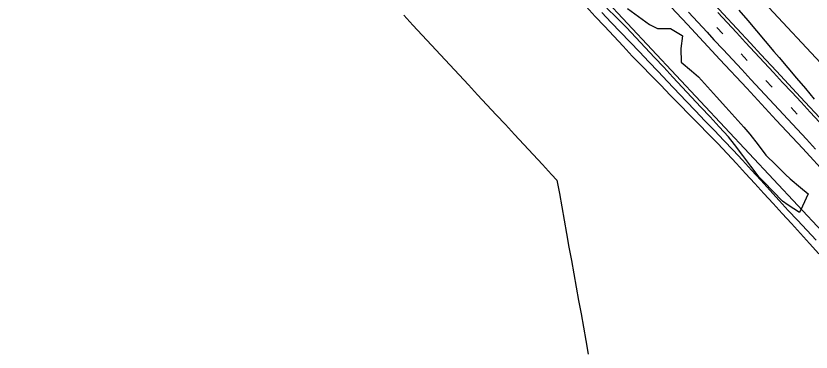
# Model space of a CAD drawing. Extents: x 2132221 to 2141942, y 535736 to 547298.
# Drawn here: x 2134476 to 2135355, y 543526 to 543897 of the extents above; entities that cross this region are included whole.
import ezdxf

# ---------------------------------------------------------------- set-up
doc = ezdxf.new("R2010")
doc.units = 0
for name, color, linetype in [('RD_EX_Driveway', 7, 'Continuous'), ('RD_EX_Fence_Other', 7, 'Continuous'), ('RD_EX_Misc', 7, 'Continuous'), ('RD_EX_Road', 7, 'Continuous'), ('RD_EX_VEG', 7, 'Continuous'), ('RD_HC_Cl', 7, 'Continuous'), ('TOPO_E_TLIML-Line', 7, 'Continuous')]:
    doc.layers.add(name, color=color, linetype=linetype)

msp = doc.modelspace()

# ---------------------------------------------------------------- linework, layer by layer
at = {"layer": 'RD_EX_Driveway'}
for points in [[(2135363.06, 543634.96), (2135352.98, 543646.07), (2135342.91, 543657.19), (2135332.84, 543668.3), (2135322.76, 543679.42), (2135312.67, 543690.51), (2135302.5, 543701.53), (2135292.32, 543712.56), (2135282.15, 543723.58), (2135271.98, 543734.6), (2135261.81, 543745.63), (2135251.51, 543756.53), (2135241.01, 543767.25), (2135230.51, 543777.96), (2135220.01, 543788.67), (2135209.51, 543799.38), (2135199.01, 543810.09), (2135188.51, 543820.81), (2135178.01, 543831.52), (2135167.51, 543842.23), (2135157.02, 543852.95), (2135146.81, 543863.94), (2135136.6, 543874.93), (2135126.4, 543885.93), (2135116.19, 543896.92), (2135105.98, 543907.91)], [(2135123.44, 543901.01), (2135133.8, 543890.15), (2135144.15, 543879.3), (2135164.86, 543857.6), (2135175.22, 543846.75), (2135185.58, 543835.9), (2135195.93, 543825.05), (2135216.65, 543803.35), (2135227.01, 543792.5), (2135237.36, 543781.65), (2135247.72, 543770.8), (2135258.07, 543759.95), (2135268.43, 543749.1), (2135278.79, 543738.25), (2135288.91, 543727.18), (2135299, 543716.08), (2135309.08, 543704.98), (2135319.17, 543693.87), (2135329.27, 543682.79), (2135339.52, 543671.83), (2135349.76, 543660.87), (2135360.01, 543649.92)]]:
    msp.add_lwpolyline(points, dxfattribs=at)
at = {"layer": 'RD_EX_Fence_Other'}
msp.add_line((2134988.46, 544063.44), (2135366.86, 543659.37), dxfattribs=at)
at = {"layer": 'RD_EX_Misc'}
for p, q in [((2135250.38, 543884.76), (2135257.08, 543877.51)), ((2135277.19, 543855.5), (2135283.9, 543848.26)), ((2135304.73, 543826.09), (2135311.44, 543818.85)), ((2135332.56, 543796.19), (2135339.27, 543788.94))]:
    msp.add_line(p, q, dxfattribs=at)
for points in [[(2135219.21, 543901.4), (2135229.42, 543890.41), (2135239.63, 543879.43), (2135247.28, 543871.19), (2135257.49, 543860.2), (2135267.7, 543849.22), (2135277.91, 543838.23), (2135288.12, 543827.24), (2135298.33, 543816.25), (2135308.54, 543805.26), (2135318.75, 543794.27), (2135328.96, 543783.28), (2135339.17, 543772.29), (2135349.38, 543761.3), (2135359.59, 543750.31)], [(2135251.65, 543901.07), (2135261.85, 543890.07), (2135272.05, 543879.08), (2135282.25, 543868.08), (2135292.45, 543857.08), (2135302.65, 543846.08), (2135312.85, 543835.09), (2135323.06, 543824.09), (2135333.26, 543813.09), (2135343.46, 543802.1), (2135353.66, 543791.1), (2135363.86, 543780.1)]]:
    msp.add_lwpolyline(points, dxfattribs=at)
at = {"layer": 'RD_EX_Road'}
for points in [[(2135129.32, 544037.82), (2135172.38, 543991.63), (2135201.08, 543960.35), (2135229.36, 543930.11), (2135257.31, 543899.8), (2135287.76, 543867.36), (2135299.19, 543854.81), (2135316.21, 543836.39), (2135343.03, 543807.73), (2135369.11, 543779.77), (2135399.08, 543747.29), (2135428.12, 543716.19), (2135452.93, 543689.46), (2135479.24, 543661.15), (2135506.69, 543631.44), (2135539.6, 543595.94), (2135565.28, 543568.5), (2135596.58, 543534.75), (2135623.03, 543506.39), (2135650.42, 543476.39)], [(2135108.71, 544005.82), (2135133.45, 543979.25), (2135158.73, 543951.79), (2135187.93, 543920.32), (2135218.02, 543888.06), (2135253.75, 543849.32), (2135283.45, 543817.53), (2135315.91, 543782.5), (2135345.42, 543750.95), (2135373.13, 543721.01), (2135396.47, 543695.8), (2135428.94, 543660.86), (2135457.31, 543630.48), (2135487.39, 543598.02), (2135516.37, 543567.18), (2135548.57, 543532.04), (2135573.25, 543505.61), (2135597.39, 543479.74), (2135623.21, 543452.1)]]:
    msp.add_lwpolyline(points, dxfattribs=at)
at = {"layer": 'RD_EX_VEG'}
for points in [[(2135151.69, 543905.64), (2135163.75, 543896.73), (2135175.88, 543887.78), (2135184.73, 543883.65), (2135199.23, 543883.65), (2135211.97, 543875.74), (2135212.51, 543875.41), (2135210.68, 543861.36), (2135210.98, 543846.36), (2135210.98, 543846.24), (2135222.55, 543836.69), (2135230.21, 543830.36), (2135240.22, 543819.19), (2135250.24, 543808.02), (2135260.25, 543796.85), (2135270.26, 543785.68), (2135280.27, 543774.51), (2135287.04, 543766.96), (2135296.1, 543755), (2135304.74, 543743.59), (2135315.44, 543733.08), (2135326.13, 543722.56), (2135331.3, 543717.48), (2135342.93, 543708.01), (2135351.47, 543701.06), (2135345.13, 543687.46), (2135341.86, 543680.44), (2135329.33, 543688.7), (2135323.09, 543692.81), (2135312.64, 543703.57), (2135302.19, 543714.33), (2135297.14, 543719.53), (2135288.07, 543731.48), (2135279, 543743.43), (2135269.93, 543755.38), (2135263.41, 543763.97), (2135253.17, 543774.93), (2135242.93, 543785.89), (2135232.69, 543796.85), (2135222.45, 543807.81), (2135212.21, 543818.77), (2135201.97, 543829.73), (2135191.73, 543840.69), (2135181.48, 543851.65), (2135171.24, 543862.61), (2135161, 543873.57), (2135150.76, 543884.53), (2135150.31, 543885.02), (2135139.63, 543895.55), (2135128.95, 543906.09)], [(2135274.81, 543903.86), (2135284.5, 543892.42), (2135294.2, 543880.97), (2135303.89, 543869.52), (2135313.58, 543858.07), (2135319.15, 543851.49), (2135328.84, 543840.04), (2135338.53, 543828.59), (2135348.22, 543817.14), (2135357.92, 543805.69)]]:
    msp.add_lwpolyline(points, dxfattribs=at)
at = {"layer": 'RD_HC_Cl'}
msp.add_line((2132442.23, 546992.78), (2135969.5, 543194.56), dxfattribs=at)
at = {"layer": 'TOPO_E_TLIML-Line'}
msp.add_lwpolyline([(2134904.5, 543898.26), (2134914.72, 543887.27), (2134924.93, 543876.29), (2134935.15, 543865.31), (2134945.36, 543854.32), (2134955.58, 543843.34), (2134965.79, 543832.35), (2134976.01, 543821.37), (2134986.22, 543810.39), (2134996.44, 543799.4), (2135006.65, 543788.42), (2135016.87, 543777.43), (2135027.09, 543766.45), (2135037.3, 543755.47), (2135047.52, 543744.48), (2135057.73, 543733.5), (2135067.95, 543722.52), (2135073.84, 543716.18), (2135076.49, 543701.42), (2135079.15, 543686.66), (2135081.8, 543671.89), (2135084.46, 543657.13), (2135087.11, 543642.37), (2135089.77, 543627.6), (2135092.42, 543612.84), (2135095.08, 543598.08), (2135097.73, 543583.31), (2135100.39, 543568.55), (2135103.04, 543553.79), (2135105.7, 543539.02), (2135108.35, 543524.26)], dxfattribs=at)

doc.saveas('drawing.dxf')
